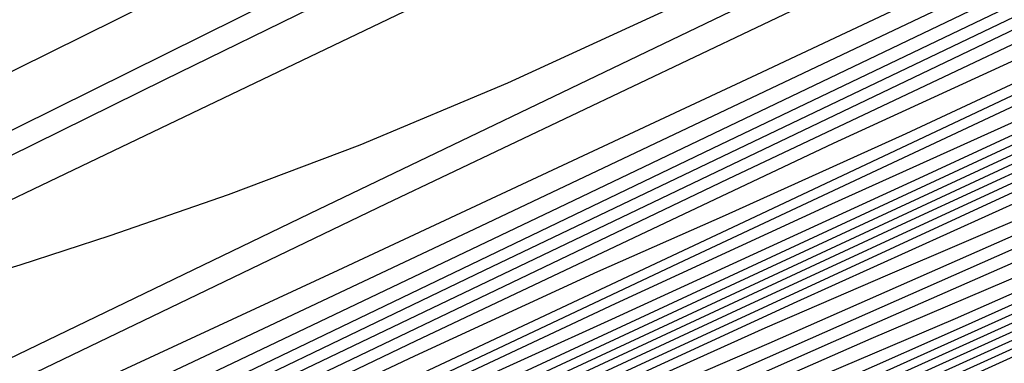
# Model space of a CAD drawing. Extents: x 3249832 to 3255657, y 13789405 to 13793316.
# Tile 449 of 656: x 3254717.29 to 3254727.08, y 13790606.32 to 13790609.73. Entities that reach past the tile are written whole.
import ezdxf

# ---------------------------------------------------------------- set-up
doc = ezdxf.new("R2010")
doc.units = 0
doc.header["$LTSCALE"] = 100
doc.header["$MEASUREMENT"] = 0
for name, color, linetype in [('GRATIO_CON', 10, 'CONTINUOUS'), ('GRATIO_ICON', 7, 'CONTINUOUS'), ('TARGETS_EAST', 7, 'CONTINUOUS')]:
    doc.layers.add(name, color=color, linetype=linetype)

# ---------------------------------------------------------------- blocks, each defined once
blk = doc.blocks.new('Gratio_032316_contours')
at = {"layer": 'GRATIO_CON', "color": 5, "linetype": 'Continuous', "flags": 128}
blk.add_lwpolyline([(3254765.8028, 13790633.557), (3254758.5634, 13790629.8407), (3254748.9707, 13790625.0121), (3254738.3467, 13790619.7104), (3254727.9672, 13790614.5529), (3254718.922, 13790610.0697), (3254712.2547, 13790606.7691), (3254708.6446, 13790604.9809), (3254707.3149, 13790604.3207), (3254707.1248, 13790604.2257), (3254706.8669, 13790604.0983), (3254705.0677, 13790603.2035), (3254700.1873, 13790600.7717), (3254691.4314, 13790596.4097), (3254680.9898, 13790591.2304), (3254671.7978, 13790586.723), (3254666.0581, 13790583.9995), (3254663.0424, 13790582.6638), (3254661.2896, 13790581.9424), (3254659.5721, 13790581.1897), (3254657.5957, 13790580.2696), (3254655.2998, 13790579.1738), (3254652.7271, 13790577.9432)], dxfattribs=at)
at = {"layer": 'GRATIO_CON', "color": 1, "linetype": 'Continuous', "flags": 128}
for points in [[(3254768.137, 13790633.0663), (3254763.5984, 13790630.908), (3254759.7422, 13790629.1064), (3254757.5899, 13790628.162), (3254756.7908, 13790627.89), (3254756.6513, 13790627.9339), (3254756.4845, 13790627.943), (3254755.6324, 13790627.5889), (3254753.4436, 13790626.5492), (3254749.4074, 13790624.5722), (3254743.5744, 13790621.6901), (3254736.1355, 13790618.006), (3254727.5191, 13790613.7392), (3254719.1038, 13790609.5732), (3254712.5057, 13790606.3072), (3254708.8808, 13790604.5134), (3254707.5442, 13790603.8537), (3254707.351, 13790603.7628), (3254706.9796, 13790603.5854), (3254704.4026, 13790602.3075), (3254697.4159, 13790598.8255), (3254684.9158, 13790592.5843)], [(3254749.7943, 13790623.9086), (3254742.5551, 13790620.4447), (3254734.0332, 13790616.3633), (3254726.7885, 13790612.9003), (3254722.7405, 13790610.982), (3254721.2474, 13790610.2961), (3254721.0272, 13790610.2209), (3254720.9287, 13790610.1974), (3254720.3265, 13790609.9177), (3254718.7261, 13790609.1367), (3254715.882, 13790607.7331), (3254712.5431, 13790606.0798), (3254709.7076, 13790604.6732), (3254708.1233, 13790603.8861), (3254707.5396, 13790603.595), (3254707.4558, 13790603.5526), (3254707.4546, 13790603.5527), (3254707.4529, 13790603.5541), (3254707.4507, 13790603.5567), (3254707.2636, 13790603.4681), (3254705.9685, 13790602.8261), (3254702.4577, 13790601.0765), (3254696.1766, 13790597.9404), (3254688.7823, 13790594.2424)], [(3254725.325, 13790611.8328), (3254718.296, 13790608.4666), (3254712.3172, 13790605.6034), (3254708.9712, 13790604.0071), (3254707.7228, 13790603.4189), (3254707.5076, 13790603.3245), (3254707.442, 13790603.2969), (3254707.3665, 13790603.261), (3254707.3028, 13790603.2292), (3254707.1158, 13790603.1346), (3254706.0438, 13790602.5933), (3254703.1681, 13790601.1417), (3254698.0296, 13790598.5469), (3254692.0062, 13790595.4986)], [(3254724.4409, 13790610.1634), (3254722.1366, 13790609.1007), (3254720.6708, 13790608.4846), (3254719.36, 13790607.992), (3254718.1836, 13790607.5839), (3254717.2867, 13790607.2924), (3254716.7688, 13790607.1374), (3254716.546, 13790607.0895), (3254716.4891, 13790607.1068), (3254716.4331, 13790607.1258), (3254716.0698, 13790606.9955), (3254715.0556, 13790606.543), (3254713.2137, 13790605.6782), (3254711.0352, 13790604.6422)], [(3254725.2254, 13790609.9467), (3254720.9301, 13790607.9027), (3254715.9216, 13790605.4951), (3254711.679, 13790603.4468), (3254709.3105, 13790602.2997), (3254708.4395, 13790601.8725), (3254708.3183, 13790601.8028), (3254708.3237, 13790601.7893), (3254708.3296, 13790601.7748), (3254708.3345, 13790601.7629), (3254708.3362, 13790601.756), (3254708.3306, 13790601.7505), (3254708.3133, 13790601.7412), (3254708.2822, 13790601.725), (3254708.2457, 13790601.7058), (3254708.2149, 13790601.6894), (3254708.0099, 13790601.5831), (3254706.6871, 13790600.8995), (3254703.1119, 13790599.0527), (3254696.7157, 13790595.7477), (3254689.1936, 13790591.8531)], [(3254745.6924, 13790619.1713), (3254737.7101, 13790615.3671), (3254730.5014, 13790611.9534), (3254724.616, 13790609.1863), (3254720.45, 13790607.2396), (3254718.2147, 13790606.2023), (3254717.3824, 13790605.8267), (3254717.2405, 13790605.7806), (3254717.1443, 13790605.7612), (3254716.7202, 13790605.5849), (3254715.6623, 13790605.0971), (3254713.8217, 13790604.2207), (3254711.6765, 13790603.1858), (3254709.8618, 13790602.2997), (3254708.853, 13790601.7935), (3254708.4861, 13790601.595), (3254708.4378, 13790601.556), (3254708.3096, 13790601.4856), (3254707.4042, 13790601.0219), (3254704.9498, 13790599.7604), (3254700.5613, 13790597.4967), (3254695.4017, 13790594.8269), (3254691.0213, 13790592.5474)], [(3254746.7874, 13790619.5381), (3254738.2285, 13790615.4618), (3254729.4392, 13790611.2689), (3254721.8086, 13790607.6512), (3254715.8029, 13790604.8212), (3254711.6577, 13790602.8718), (3254709.4526, 13790601.8266), (3254708.6438, 13790601.4325), (3254708.5316, 13790601.3674), (3254708.533, 13790601.3625), (3254708.5322, 13790601.3623), (3254708.5303, 13790601.3647), (3254708.4592, 13790601.3324), (3254707.9742, 13790601.0862), (3254706.6614, 13790600.4116), (3254704.3141, 13790599.2006), (3254701.5544, 13790597.7725), (3254699.2114, 13790596.5532), (3254697.7934, 13790595.8039), (3254696.5255, 13790595.1268), (3254694.3118, 13790593.9597), (3254690.4657, 13790591.9499)], [(3254731.2021, 13790611.9569), (3254722.6446, 13790607.8613), (3254716.4508, 13790604.91), (3254712.5103, 13790603.0452), (3254710.2407, 13790601.9763), (3254709.096, 13790601.4331), (3254708.6764, 13790601.2276), (3254708.6184, 13790601.1927), (3254708.6193, 13790601.1885), (3254708.6191, 13790601.1866), (3254708.6183, 13790601.1862), (3254708.6086, 13790601.1819), (3254708.5449, 13790601.1499), (3254708.3734, 13790601.0622), (3254708.0671, 13790600.9044), (3254707.7071, 13790600.7181), (3254707.4015, 13790600.5591), (3254707.1039, 13790600.4028), (3254706.1501, 13790599.9047), (3254703.7215, 13790598.6401), (3254699.3904, 13790596.3866), (3254694.2941, 13790593.7304), (3254689.9609, 13790591.4601)], [(3254745.5178, 13790618.2094), (3254744.0413, 13790617.6011), (3254742.0538, 13790616.7589), (3254737.8748, 13790614.8441), (3254730.5348, 13790611.3678), (3254721.9074, 13790607.2388), (3254714.5772, 13790603.7154), (3254710.4822, 13790601.7428), (3254708.9741, 13790601.0143), (3254708.7584, 13790600.9098), (3254708.7564, 13790600.912), (3254708.7543, 13790600.914), (3254708.7544, 13790600.9115), (3254708.7133, 13790600.8782), (3254708.4052, 13790600.7014), (3254707.5584, 13790600.2462), (3254706.0365, 13790599.4462), (3254704.2434, 13790598.5088), (3254702.718, 13790597.7096), (3254701.7384, 13790597.1908), (3254700.539, 13790596.5606), (3254698.0929, 13790595.2939), (3254693.6484, 13790593.0063), (3254687.5533, 13790589.8765)], [(3254745.9717, 13790618.248), (3254743.1013, 13790616.9171), (3254740.663, 13790615.8068), (3254739.1068, 13790615.1473), (3254737.2988, 13790614.3756), (3254733.7091, 13790612.7307), (3254727.4314, 13790609.7573), (3254720.053, 13790606.225), (3254713.7846, 13790603.2092), (3254710.2842, 13790601.5179), (3254708.9968, 13790600.8897), (3254708.8146, 13790600.7955), (3254708.8148, 13790600.7936), (3254708.8151, 13790600.7913), (3254708.8182, 13790600.7829), (3254708.6888, 13790600.6948), (3254707.7399, 13790600.1805), (3254705.1466, 13790598.8254), (3254700.3329, 13790596.3409), (3254693.72, 13790592.9426), (3254685.978, 13790588.9723)], [(3254729.5435, 13790610.6172), (3254724.328, 13790608.1468), (3254718.1985, 13790605.2112), (3254712.992, 13790602.7029), (3254710.0861, 13790601.293), (3254709.0193, 13790600.7652), (3254708.8705, 13790600.6817), (3254708.8725, 13790600.6767), (3254708.8733, 13790600.6741), (3254708.8749, 13790600.6697), (3254708.8787, 13790600.661), (3254708.8834, 13790600.6498), (3254708.8876, 13790600.6398), (3254708.7875, 13790600.5809), (3254708.0712, 13790600.2095), (3254706.1248, 13790599.2088), (3254702.4656, 13790597.3297), (3254697.1355, 13790594.595), (3254690.3078, 13790591.0952)], [(3254745.4682, 13790617.5923), (3254743.1661, 13790616.5759), (3254741.7336, 13790615.9708), (3254739.9959, 13790615.205), (3254737.1393, 13790613.8832), (3254733.7945, 13790612.3186), (3254730.9533, 13790611.0016), (3254729.2377, 13790610.2396), (3254727.7888, 13790609.6091), (3254725.3778, 13790608.5037), (3254721.2246, 13790606.5363), (3254716.344, 13790604.1974), (3254712.1994, 13790602.1969), (3254709.8879, 13790601.0684), (3254709.0415, 13790600.6409), (3254708.926, 13790600.5671), (3254708.8616, 13790600.5223), (3254708.3873, 13790600.2728), (3254707.0963, 13790599.6075), (3254704.5962, 13790598.3231), (3254700.5508, 13790596.248), (3254694.6376, 13790593.2182), (3254686.9011, 13790589.2546)], [(3254747.5167, 13790618.3079), (3254742.2522, 13790615.8793), (3254737.7731, 13790613.8176), (3254735.1554, 13790612.6397), (3254733.5352, 13790611.9298), (3254731.5638, 13790611.039), (3254728.3069, 13790609.5184), (3254724.4876, 13790607.7201), (3254721.2437, 13790606.1963), (3254719.3686, 13790605.3319), (3254718.2788, 13790604.8426), (3254717.0464, 13790604.2767), (3254715.0177, 13790603.3157), (3254712.6335, 13790602.1732), (3254710.6089, 13790601.1959), (3254709.4798, 13790600.6447), (3254709.0663, 13790600.4357), (3254709.0097, 13790600.3993), (3254708.7955, 13790600.2835), (3254707.2854, 13790599.5075), (3254703.1857, 13790597.4081), (3254695.8508, 13790593.6519), (3254687.2297, 13790589.2245)], [(3254729.436, 13790609.9093), (3254727.3478, 13790608.9559), (3254723.8907, 13790607.336), (3254719.8342, 13790605.4209), (3254716.3889, 13790603.7937), (3254714.4341, 13790602.8781), (3254713.5238, 13790602.4594), (3254712.8808, 13790602.1633), (3254711.9142, 13790601.7054), (3254710.7783, 13790601.161), (3254709.8137, 13790600.6954), (3254709.2757, 13790600.4328), (3254709.0787, 13790600.3333), (3254709.0517, 13790600.3159), (3254709.0524, 13790600.3134), (3254709.0524, 13790600.312), (3254709.0516, 13790600.3118), (3254708.8555, 13790600.2127), (3254707.4903, 13790599.5159), (3254703.7871, 13790597.6227), (3254697.1632, 13790594.2322), (3254689.3781, 13790590.2347)], [(3254746.0788, 13790617.422), (3254741.0327, 13790615.1109), (3254735.112, 13790612.3714), (3254730.078, 13790610.0428), (3254727.1475, 13790608.7048), (3254725.3593, 13790607.8994), (3254723.2075, 13790606.9089), (3254719.6456, 13790605.235), (3254715.4636, 13790603.257), (3254711.911, 13790601.5735), (3254709.7506, 13790600.5447), (3254707.7997, 13790599.577), (3254704.3887, 13790597.8386), (3254698.4756, 13790594.8129), (3254691.5266, 13790591.2449)], [(3254746.1687, 13790617.3108), (3254743.1153, 13790615.9563), (3254737.7908, 13790613.5125), (3254731.542, 13790610.6175), (3254726.2305, 13790608.1554), (3254723.1734, 13790606.7515), (3254721.5097, 13790605.9973), (3254719.8338, 13790605.2256), (3254717.1322, 13790603.956), (3254713.9603, 13790602.4558), (3254711.2656, 13790601.1789), (3254709.6055, 13790600.388), (3254707.9776, 13790599.5788), (3254704.9896, 13790598.0555), (3254699.7879, 13790595.3938), (3254693.675, 13790592.2552), (3254688.4922, 13790589.5726)], [(3254731.3068, 13790610.3155), (3254724.4018, 13790607.1096), (3254718.5353, 13790604.3806), (3254715.2251, 13790602.845), (3254713.8104, 13790602.1932), (3254713.0861, 13790601.859), (3254712.1053, 13790601.398), (3254710.9538, 13790600.8533), (3254709.9754, 13790600.3896), (3254709.4283, 13790600.1307), (3254709.226, 13790600.0355), (3254709.1963, 13790600.0221), (3254709.1955, 13790600.0221), (3254709.1947, 13790600.0221), (3254709.1938, 13790600.0223), (3254709.0816, 13790599.966), (3254708.3026, 13790599.5689), (3254706.1903, 13790598.4893), (3254702.4121, 13790596.5556), (3254697.9718, 13790594.2756), (3254694.2071, 13790592.327), (3254692.0574, 13790591.1864)], [(3254734.2248, 13790611.5594), (3254728.0648, 13790608.7171), (3254720.8317, 13790605.3557), (3254714.6878, 13790602.4932), (3254711.2509, 13790600.8917), (3254709.9606, 13790600.291), (3254709.7117, 13790600.1753), (3254709.5904, 13790600.1183), (3254709.4478, 13790600.051), (3254709.3262, 13790599.9942), (3254709.1674, 13790599.9169), (3254708.5097, 13790599.5832), (3254706.7913, 13790598.7057), (3254703.7244, 13790597.1364), (3254700.1203, 13790595.2859), (3254697.0645, 13790593.7042), (3254695.3049, 13790592.7707), (3254694.2377, 13790592.182), (3254692.9212, 13790591.4637), (3254690.7032, 13790590.2884)], [(3254731.8502, 13790610.3684), (3254726.1532, 13790607.7391), (3254719.4636, 13790604.63), (3254713.7813, 13790601.9824), (3254710.6062, 13790600.5024), (3254709.4362, 13790599.9573), (3254709.269, 13790599.8792), (3254709.2692, 13790599.8784), (3254709.2694, 13790599.8772), (3254709.2695, 13790599.8761), (3254709.2692, 13790599.8752), (3254709.2685, 13790599.8749), (3254709.2673, 13790599.8753), (3254709.1964, 13790599.8409), (3254708.7098, 13790599.5943), (3254707.3923, 13790598.9221), (3254705.0367, 13790597.7172), (3254702.2687, 13790596.2961), (3254699.9219, 13790595.0814), (3254698.5524, 13790594.3551), (3254697.6054, 13790593.8365), (3254696.2487, 13790593.1046), (3254693.9267, 13790591.8793), (3254691.1921, 13790590.4448)], [(3254732.5108, 13790610.5478), (3254729.5715, 13790609.222), (3254724.4582, 13790606.8622), (3254718.4539, 13790604.0718), (3254713.3536, 13790601.6956), (3254710.5035, 13790600.3678), (3254709.453, 13790599.8788), (3254709.3028, 13790599.8085), (3254709.303, 13790599.8068), (3254709.3033, 13790599.8047), (3254709.3031, 13790599.8033), (3254709.2535, 13790599.7788), (3254708.9134, 13790599.607), (3254707.9933, 13790599.1385), (3254706.3491, 13790598.2979), (3254704.4172, 13790597.3063), (3254702.7794, 13790596.4586), (3254701.7999, 13790595.9394), (3254700.9732, 13790595.491), (3254699.5761, 13790594.7454), (3254697.1502, 13790593.4703), (3254694.2949, 13790591.9748), (3254691.874, 13790590.7039)], [(3254727.3024, 13790607.9614), (3254725.0141, 13790606.9293), (3254721.0682, 13790605.1083), (3254716.4345, 13790602.9552), (3254712.4982, 13790601.1222), (3254710.298, 13790600.0986), (3254709.4863, 13790599.7224), (3254709.3695, 13790599.669), (3254709.3691, 13790599.6677), (3254709.3693, 13790599.6655), (3254709.3695, 13790599.6634), (3254709.363, 13790599.659), (3254709.3174, 13790599.6356), (3254709.1939, 13790599.5727), (3254708.9733, 13790599.4599), (3254708.714, 13790599.3268), (3254708.4942, 13790599.2131), (3254708.2949, 13790599.108), (3254707.7086, 13790598.7999), (3254706.231, 13790598.0272), (3254703.5972, 13790596.6521)], [(3254732.8153, 13790610.2065), (3254729.8953, 13790608.9214), (3254727.4132, 13790607.8327), (3254725.9169, 13790607.1922), (3254724.6983, 13790606.6682), (3254722.7354, 13790605.783), (3254719.3732, 13790604.2313), (3254715.4249, 13790602.3969), (3254712.0706, 13790600.8354), (3254710.1952, 13790599.964), (3254709.503, 13790599.6442), (3254709.403, 13790599.5991), (3254709.3364, 13790599.5635), (3254708.8737, 13790599.3198), (3254707.6177, 13790598.6623), (3254705.37, 13790597.4885), (3254702.7274, 13790596.1083), (3254700.4853, 13790594.9347), (3254699.1916, 13790594.2516), (3254698.4023, 13790593.8271), (3254697.4257, 13790593.3001), (3254695.7829, 13790592.4201), (3254693.8462, 13790591.3793), (3254692.2004, 13790590.4807)], [(3254727.3085, 13790607.6466), (3254724.7362, 13790606.5149), (3254723.2084, 13790605.8558), (3254722.0941, 13790605.375), (3254720.4566, 13790604.6366), (3254717.6782, 13790603.3544), (3254714.4152, 13790601.8386), (3254711.6429, 13790600.5487), (3254710.0925, 13790599.8294), (3254709.5198, 13790599.566), (3254709.4366, 13790599.5292), (3254709.3878, 13790599.5029), (3254709.0501, 13790599.3241), (3254708.1329, 13790598.843), (3254706.4912, 13790597.9851), (3254704.561, 13790596.9767), (3254702.9232, 13790596.1194)], [(3254727.8555, 13790607.7559), (3254724.7217, 13790606.3718), (3254722.0591, 13790605.197), (3254720.5, 13790604.5195), (3254719.4899, 13790604.0818), (3254718.1779, 13790603.4903), (3254715.9832, 13790602.4774), (3254713.4056, 13790601.2802), (3254711.2153, 13790600.2617), (3254709.9901, 13790599.6943), (3254709.5371, 13790599.487), (3254709.4709, 13790599.4584), (3254709.4398, 13790599.4415), (3254709.2268, 13790599.3279), (3254708.6483, 13790599.0234), (3254707.6125, 13790598.4816), (3254706.3945, 13790597.8451), (3254705.3612, 13790597.3041), (3254704.7351, 13790596.9735), (3254704.1632, 13790596.6671)], [(3254727.4801, 13790607.298), (3254725.7514, 13790606.5593), (3254722.8956, 13790605.3052), (3254719.5481, 13790603.8222), (3254716.705, 13790602.5613), (3254715.0831, 13790601.8467), (3254714.2816, 13790601.4954), (3254713.6205, 13790601.1976), (3254712.5932, 13790600.7235), (3254711.3866, 13790600.1631), (3254710.3614, 13790599.6863), (3254709.7879, 13790599.4207), (3254709.5757, 13790599.3238), (3254709.5442, 13790599.3107), (3254709.5431, 13790599.3107), (3254709.5424, 13790599.3099), (3254709.5419, 13790599.3087), (3254709.4914, 13790599.2806), (3254709.1378, 13790599.0912), (3254708.178, 13790598.5794), (3254706.4601, 13790597.664), (3254704.4394, 13790596.5847), (3254702.7227, 13790595.661)], [(3254728.9205, 13790607.7866), (3254726.5916, 13790606.7611), (3254725.1414, 13790606.1422), (3254723.3613, 13790605.3764), (3254720.4157, 13790604.0799), (3254716.9613, 13790602.5475), (3254714.028, 13790601.2435), (3254712.3746, 13790600.5103), (3254711.6774, 13790600.2022), (3254711.3418, 13790600.0512), (3254710.8982, 13790599.8465), (3254710.3772, 13790599.6045), (3254709.9345, 13790599.3987)], [(3254747.3336, 13790616.0098), (3254744.7054, 13790614.8389), (3254740.908, 13790613.1145), (3254735.9712, 13790610.8747), (3254730.8407, 13790608.5548), (3254726.691, 13790606.6892), (3254724.2973, 13790605.6302), (3254722.8359, 13790605.0012), (3254721.0833, 13790604.2435), (3254718.189, 13790602.9673), (3254714.794, 13790601.4585), (3254711.9119, 13790600.1719), (3254710.284, 13790599.4393), (3254709.5611, 13790599.0991), (3254709.1215, 13790598.8666), (3254708.4849, 13790598.5243), (3254707.7353, 13790598.1228), (3254707.0983, 13790597.7799), (3254706.6206, 13790597.5177), (3254705.6334, 13790596.9759), (3254703.2897, 13790595.6983), (3254699.1288, 13790593.4363), (3254694.2378, 13790590.7714), (3254690.0906, 13790588.4925)], [(3254745.7309, 13790615.2017), (3254743.0231, 13790613.9932), (3254739.1097, 13790612.2158), (3254734.0221, 13790609.9075), (3254728.7356, 13790607.516), (3254724.4616, 13790605.5918), (3254722.0162, 13790604.5051), (3254720.6355, 13790603.9071), (3254719.1601, 13790603.2688), (3254716.764, 13790602.2123), (3254713.9531, 13790600.9636), (3254711.5664, 13790599.8995), (3254710.2303, 13790599.3014), (3254709.7192, 13790599.069), (3254709.5949, 13790599.0064), (3254709.4977, 13790598.9532), (3254709.3834, 13790598.8917), (3254709.2862, 13790598.8393), (3254709.1059, 13790598.741), (3254708.2031, 13790598.2504), (3254705.8041, 13790596.9483), (3254701.5167, 13790594.621), (3254696.4768, 13790591.8774), (3254692.2022, 13790589.5321)], [(3254735.5132, 13790610.4185), (3254730.124, 13790607.973), (3254724.5256, 13790605.4385), (3254720.0027, 13790603.3969), (3254717.454, 13790602.255), (3254716.2348, 13790601.7188), (3254715.3139, 13790601.3192), (3254713.914, 13790600.7022), (3254712.2715, 13790599.9731), (3254710.8764, 13790599.3527), (3254710.0961, 13790599.0062), (3254709.8072, 13790598.8794), (3254709.7641, 13790598.863), (3254709.6571, 13790598.8089), (3254708.9225, 13790598.4145), (3254706.9327, 13790597.3385), (3254703.3745, 13790595.4093), (3254699.1924, 13790593.1337), (3254695.6455, 13790591.1883), (3254693.6769, 13790590.0811), (3254692.9659, 13790589.6469), (3254692.8763, 13790589.5521), (3254692.8367, 13790589.496), (3254692.5357, 13790589.3097)], [(3254728.1749, 13790607.0058), (3254722.4205, 13790604.3998), (3254717.7732, 13790602.2995), (3254715.173, 13790601.1299), (3254714.0344, 13790600.6246), (3254713.3908, 13790600.3444), (3254712.489, 13790599.947), (3254711.4308, 13790599.4777), (3254710.5316, 13790599.079), (3254710.0277, 13790598.8574), (3254709.84, 13790598.7781), (3254709.8102, 13790598.7703), (3254709.7142, 13790598.7249), (3254709.0636, 13790598.3785), (3254707.3041, 13790597.4293), (3254704.1591, 13790595.7253)], [(3254731.9166, 13790608.6211), (3254726.2258, 13790606.0386), (3254720.3155, 13790603.361), (3254715.5437, 13790601.2021), (3254712.8919, 13790600.0048), (3254711.8341, 13790599.5305), (3254711.4677, 13790599.3696), (3254711.064, 13790599.192), (3254710.5894, 13790598.9835), (3254710.1841, 13790598.8092), (3254709.8733, 13790598.6739), (3254709.2214, 13790598.342), (3254707.6777, 13790597.5174), (3254704.9443, 13790596.0405), (3254701.7339, 13790594.2955), (3254699.0117, 13790592.8026), (3254697.5008, 13790591.9529), (3254696.9552, 13790591.6197), (3254696.8865, 13790591.547), (3254696.8439, 13790591.4973), (3254696.5279, 13790591.3082), (3254695.6764, 13790590.8357), (3254694.1223, 13790589.9875), (3254692.0783, 13790588.8772)], [(3254730.1933, 13790607.7562), (3254724.4461, 13790605.1476), (3254718.4908, 13790602.4485), (3254713.6888, 13790600.2733), (3254711.0348, 13790599.0708), (3254710.0568, 13790598.6277), (3254709.9162, 13790598.5651), (3254709.914, 13790598.5674), (3254709.9105, 13790598.5718), (3254709.9056, 13790598.5788), (3254709.8311, 13790598.5515), (3254709.3477, 13790598.303), (3254708.0478, 13790597.6092), (3254705.7285, 13790596.3568), (3254703.0045, 13790594.8764)]]:
    blk.add_lwpolyline(points, dxfattribs=at)
at = {"layer": 'GRATIO_ICON', "color": 7, "linetype": 'Continuous', "flags": 128}
for points in [[(3254728.0387, 13790611.5843), (3254720.168, 13790607.8018), (3254713.5005, 13790604.5852), (3254709.7767, 13790602.7882), (3254708.4013, 13790602.1324), (3254708.1953, 13790602.0564), (3254708.0849, 13790602.0416), (3254707.4175, 13790601.7413), (3254705.6461, 13790600.8516), (3254702.5002, 13790599.2177), (3254698.8159, 13790597.2806), (3254695.7065, 13790595.6301), (3254694.0033, 13790594.7084), (3254693.4115, 13790594.3663), (3254693.3548, 13790594.307), (3254693.1994, 13790594.2036), (3254692.0809, 13790593.6092)], [(3254746.8444, 13790619.1592), (3254742.1606, 13790617.0154), (3254733.9052, 13790613.1068), (3254724.1756, 13790608.4519), (3254715.85, 13790604.4537), (3254711.0931, 13790602.1689), (3254709.2177, 13790601.2695), (3254708.8233, 13790601.0815), (3254708.7384, 13790601.0414), (3254708.7064, 13790601.0274), (3254708.6998, 13790601.0282), (3254708.696, 13790601.0338), (3254708.6918, 13790601.0397), (3254708.6892, 13790601.0426), (3254708.5989, 13790600.9932), (3254707.9667, 13790600.658), (3254706.2473, 13790599.7575), (3254703.1676, 13790598.1521), (3254699.5429, 13790596.2621), (3254696.4608, 13790594.648), (3254694.6222, 13790593.6718), (3254693.1818, 13790592.9034), (3254690.9082, 13790591.7142)], [(3254745.8223, 13790617.6332), (3254741.6207, 13790615.705), (3254739.1608, 13790614.6078), (3254737.6344, 13790613.9503), (3254735.7799, 13790613.122), (3254732.7231, 13790611.7008), (3254729.141, 13790610.0194), (3254726.0985, 13790608.5989), (3254724.3031, 13790607.7858), (3254723.0338, 13790607.2259), (3254721.2121, 13790606.3902), (3254718.1211, 13790604.926), (3254714.4888, 13790603.1853), (3254711.4041, 13790601.6964), (3254709.6838, 13790600.8566), (3254709.0539, 13790600.5383), (3254708.9679, 13790600.4832), (3254708.937, 13790600.4584), (3254708.7036, 13790600.3339), (3254708.0678, 13790600.0054), (3254706.7269, 13790599.3163), (3254703.966, 13790597.9009), (3254698.9674, 13790595.3412), (3254691.424, 13790591.4778)], [(3254744.9304, 13790616.5723), (3254743.3616, 13790615.923), (3254740.1518, 13790614.4907), (3254734.5488, 13790611.914), (3254727.9719, 13790608.8636), (3254722.3829, 13790606.268), (3254719.1992, 13790604.7982), (3254717.66, 13790604.0952), (3254716.46, 13790603.5423), (3254714.6188, 13790602.677), (3254712.4569, 13790601.6546), (3254710.62, 13790600.7845), (3254709.4602, 13790600.2314), (3254708.1555, 13790599.5805), (3254705.5904, 13790598.2723), (3254701.1001, 13790595.9747), (3254695.8234, 13790593.2654), (3254691.3497, 13790590.9498)], [(3254727.2928, 13790608.0757), (3254722.7632, 13790605.9852), (3254717.4442, 13790603.5135), (3254712.9259, 13790601.4089), (3254710.4007, 13790600.2332), (3254709.4697, 13790599.8006), (3254709.3362, 13790599.7387), (3254709.3362, 13790599.7371), (3254709.3365, 13790599.7349), (3254709.3365, 13790599.7331), (3254709.3084, 13790599.7188), (3254709.1155, 13790599.6212), (3254708.5937, 13790599.3555), (3254707.6612, 13790598.8789), (3254706.5656, 13790598.3166), (3254705.6368, 13790597.8358), (3254705.0474, 13790597.5237), (3254704.3409, 13790597.1455), (3254702.9036, 13790596.3863), (3254700.3737, 13790595.0612), (3254697.3976, 13790593.5048), (3254694.8737, 13790592.1816), (3254693.43, 13790591.4161), (3254692.614, 13790590.973)], [(3254728.1415, 13790607.7421), (3254725.3756, 13790606.5306), (3254722.1349, 13790605.097), (3254719.3821, 13790603.8792), (3254717.7915, 13790603.1831), (3254716.8858, 13790602.7886), (3254715.8992, 13790602.3439), (3254714.2882, 13790601.6005), (3254712.3961, 13790600.7217), (3254710.7884, 13790599.974), (3254709.889, 13790599.5575), (3254709.5563, 13790599.4057)], [(3254737.3115, 13790611.3171), (3254732.0731, 13790608.9403), (3254726.6306, 13790606.4773), (3254722.2321, 13790604.4943), (3254719.7351, 13790603.38), (3254718.4351, 13790602.8129), (3254717.237, 13790602.294), (3254715.339, 13790601.4572), (3254713.1124, 13790600.4684), (3254711.2218, 13790599.6261), (3254710.1656, 13790599.1546), (3254709.7763, 13790598.9801), (3254709.7203, 13790598.9545), (3254709.7197, 13790598.954), (3254709.7188, 13790598.9542), (3254709.7179, 13790598.9548), (3254709.6, 13790598.8926), (3254708.7814, 13790598.4504), (3254706.5612, 13790597.2477), (3254702.5899, 13790595.0933), (3254697.9218, 13790592.5528), (3254693.9625, 13790590.3811), (3254691.7649, 13790589.1452)]]:
    blk.add_lwpolyline(points, dxfattribs=at)

msp = doc.modelspace()

# ---------------------------------------------------------------- block references
at = {"layer": 'TARGETS_EAST'}
msp.add_blockref('Gratio_032316_contours', (0, 0), dxfattribs=at)

doc.saveas('drawing.dxf')
